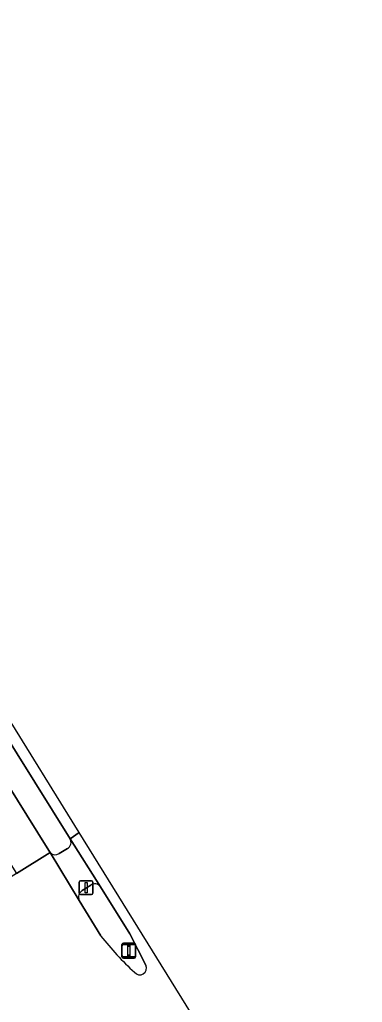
# Model space of a CAD drawing. Extents: x 159279 to 160377, y 384531 to 385888.
# Drawn here: x 159883.9 to 159908.8, y 385516.4 to 385587.7 of the extents above; entities that cross this region are included whole.
import ezdxf

# ---------------------------------------------------------------- set-up
doc = ezdxf.new("R2010")
doc.units = 0
for name, color, linetype in [('IMGEO_Berm_groen', 7, 'Continuous'), ('IMGEO_Lichtmast', 7, 'Continuous'), ('IMGEO_Portaal', 7, 'Continuous'), ('IMGEO_Rijbaan_regionaal_gesloten', 7, 'Continuous'), ('IMGEO_Verkeerseiland_open', 7, 'Continuous'), ('IMGEO_Verkeersregelinstallatiepaal', 7, 'Continuous'), ('IMGEO_Voetpad_open', 7, 'Continuous')]:
    doc.layers.add(name, color=color, linetype=linetype)

msp = doc.modelspace()

# ---------------------------------------------------------------- linework, layer by layer
at = {"layer": 'IMGEO_Berm_groen'}
for points in [[(159887.6, 385528.252), (159875.925, 385546.962), (159816.144, 385642.784)], [(159856.171, 385570.012), (159872.704, 385548.551), (159874.411, 385546.065), (159886.062, 385527.424), (159886.157, 385527.267)], [(159886.796, 385527.203), (159887.411, 385527.565)]]:
    msp.add_lwpolyline(points, dxfattribs=at)
for centre, radius, start, end in [((159887.179, 385527.998), 0.491, 298.14591, 31.08995), ((159886.512, 385527.588), 0.479, 222.16385, 306.39721)]:
    msp.add_arc(centre, radius, start, end, dxfattribs=at)
at = {"layer": 'IMGEO_Lichtmast'}
for p, q in [((159891.367, 385519.796), (159891.367, 385520.596)), ((159891.367, 385520.596), (159891.367, 385519.796)), ((159891.467, 385520.696), (159892.257, 385520.696)), ((159892.257, 385520.696), (159891.467, 385520.696)), ((159892.357, 385520.596), (159892.357, 385519.796)), ((159892.357, 385519.796), (159892.357, 385520.596)), ((159892.257, 385519.696), (159891.467, 385519.696)), ((159891.467, 385519.696), (159892.257, 385519.696))]:
    msp.add_line(p, q, dxfattribs=at)
msp.add_lwpolyline([(159891.787, 385520.571), (159891.937, 385520.571), (159891.937, 385519.821), (159891.787, 385519.821), (159891.787, 385520.571)], dxfattribs=at)
for centre, start, end in [((159891.467, 385520.596), 90, 180), ((159891.467, 385520.596), 90, 180), ((159892.257, 385520.596), 0, 90), ((159892.257, 385520.596), 360, 90), ((159891.467, 385519.796), 180, 270), ((159891.467, 385519.796), 180, 270), ((159892.257, 385519.796), 270, 0), ((159892.257, 385519.796), 270, 0)]:
    msp.add_arc(centre, 0.1, start, end, dxfattribs=at)
at = {"layer": 'IMGEO_Portaal'}
for p, q in [((159891.366, 385519.69), (159891.366, 385520.49)), ((159891.366, 385520.49), (159891.366, 385519.69)), ((159891.466, 385520.59), (159892.256, 385520.59)), ((159892.256, 385520.59), (159891.466, 385520.59)), ((159892.356, 385520.49), (159892.356, 385519.69)), ((159892.356, 385519.69), (159892.356, 385520.49)), ((159892.256, 385519.59), (159891.466, 385519.59)), ((159891.466, 385519.59), (159892.256, 385519.59))]:
    msp.add_line(p, q, dxfattribs=at)
msp.add_lwpolyline([(159891.786, 385520.465), (159891.936, 385520.465), (159891.936, 385519.715), (159891.786, 385519.715), (159891.786, 385520.465)], dxfattribs=at)
for centre, start, end in [((159891.466, 385520.49), 90, 180), ((159891.466, 385520.49), 90, 180), ((159892.256, 385520.49), 0, 90), ((159892.256, 385520.49), 360, 90), ((159891.466, 385519.69), 180, 270), ((159891.466, 385519.69), 180, 270), ((159892.256, 385519.69), 270, 0), ((159892.256, 385519.69), 270, 0)]:
    msp.add_arc(centre, 0.1, start, end, dxfattribs=at)
at = {"layer": 'IMGEO_Rijbaan_regionaal_gesloten'}
for points in [[(159888.265, 385528.715), (159877.337, 385546.343), (159793.146, 385682.519), (159722.474, 385795.185), (159729.239, 385781.429), (159735.956, 385770.912), (159737.075, 385769.267), (159737.528, 385768.544), (159738.322, 385767.278), (159741.174, 385762.728), (159749.122, 385750), (159773.122, 385711.566), (159783.004, 385695.767), (159797.627, 385672.389), (159798.174, 385671.514), (159816.144, 385642.784), (159875.925, 385546.962), (159887.6, 385528.252)], [(159874.411, 385546.065), (159872.704, 385548.551), (159856.171, 385570.012), (159861.173, 385561.589), (159869.908, 385547.698), (159883.705, 385525.756), (159886.157, 385527.267), (159886.062, 385527.424)]]:
    msp.add_lwpolyline(points, close=True, dxfattribs=at)
for points in [[(159908.81, 385495.571), (159899.223, 385511.037), (159888.265, 385528.715), (159887.6, 385528.252), (159889.8, 385524.776), (159891.94, 385521.367), (159893.093, 385519.087)], [(159889.835, 385521.211), (159888.267, 385523.793), (159886.157, 385527.267), (159883.705, 385525.756), (159881.002, 385524.089), (159878.498, 385522.546), (159880.029, 385520.062), (159880.559, 385518.907), (159880.608, 385518.764), (159880.797, 385517.09)]]:
    msp.add_lwpolyline(points, dxfattribs=at)
for centre, radius, start, end in [((159907.187, 385534.82), 22.053, 218.10654, 227.44751), ((159892.656, 385518.875), 0.486, 218.09144, 25.9319)]:
    msp.add_arc(centre, radius, start, end, dxfattribs=at)
at = {"layer": 'IMGEO_Verkeerseiland_open'}
for points in [[(159889.1, 385524.898), (159888.483, 385524.511)], [(159893.093, 385519.087), (159891.94, 385521.367), (159889.8, 385524.776)], [(159888.267, 385523.793), (159889.835, 385521.211)]]:
    msp.add_lwpolyline(points, dxfattribs=at)
for centre, radius, start, end in [((159888.736, 385524.043), 0.532, 118.41252, 208.10116), ((159889.392, 385524.507), 0.489, 33.45475, 126.77218), ((159907.187, 385534.82), 22.053, 218.10654, 227.44751), ((159892.656, 385518.875), 0.486, 218.09144, 25.9319)]:
    msp.add_arc(centre, radius, start, end, dxfattribs=at)
at = {"layer": 'IMGEO_Verkeersregelinstallatiepaal'}
for p, q in [((159888.264, 385524.32), (159888.264, 385525.12)), ((159888.264, 385525.12), (159888.264, 385524.32)), ((159888.364, 385525.22), (159889.154, 385525.22)), ((159889.154, 385525.22), (159888.364, 385525.22)), ((159889.254, 385525.12), (159889.254, 385524.32)), ((159889.254, 385524.32), (159889.254, 385525.12)), ((159889.154, 385524.22), (159888.364, 385524.22)), ((159888.364, 385524.22), (159889.154, 385524.22))]:
    msp.add_line(p, q, dxfattribs=at)
msp.add_lwpolyline([(159888.684, 385525.095), (159888.834, 385525.095), (159888.834, 385524.345), (159888.684, 385524.345), (159888.684, 385525.095)], dxfattribs=at)
for centre, start, end in [((159888.364, 385525.12), 90, 180), ((159888.364, 385525.12), 90, 180), ((159889.154, 385525.12), 0, 90), ((159889.154, 385525.12), 360, 90), ((159888.364, 385524.32), 180, 270), ((159888.364, 385524.32), 180, 270), ((159889.154, 385524.32), 270, 0), ((159889.154, 385524.32), 270, 0)]:
    msp.add_arc(centre, 0.1, start, end, dxfattribs=at)
at = {"layer": 'IMGEO_Voetpad_open'}
for points in [[(159889.8, 385524.776), (159887.6, 385528.252)], [(159886.157, 385527.267), (159888.267, 385523.793)], [(159887.411, 385527.565), (159886.796, 385527.203)], [(159888.483, 385524.511), (159889.1, 385524.898)]]:
    msp.add_lwpolyline(points, dxfattribs=at)
for centre, radius, start, end in [((159887.179, 385527.998), 0.491, 298.14591, 31.08995), ((159886.512, 385527.588), 0.479, 222.16385, 306.39721), ((159888.736, 385524.043), 0.532, 118.41252, 208.10116), ((159889.392, 385524.507), 0.489, 33.45475, 126.77218)]:
    msp.add_arc(centre, radius, start, end, dxfattribs=at)

doc.saveas('drawing.dxf')
